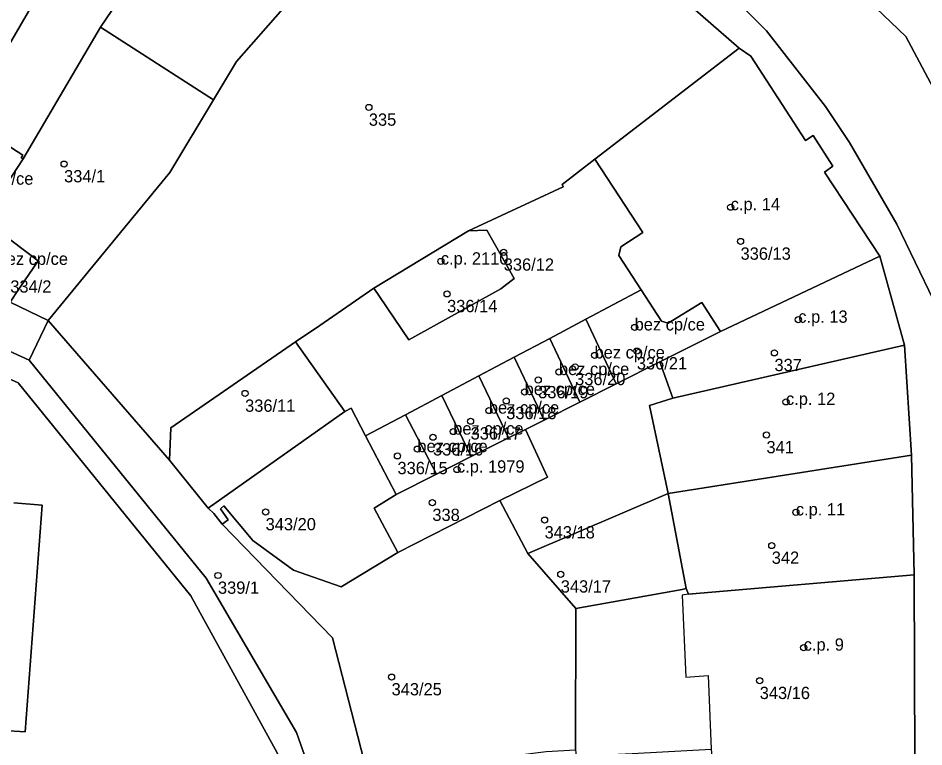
# Model space of a CAD drawing. Extents: x -878211 to -870363, y -1058464 to -1052522.
# Drawn here: x -874670.5 to -874596.8, y -1056123.6 to -1056064.2 of the extents above; entities that cross this region are included whole.
import ezdxf

# ---------------------------------------------------------------- set-up
doc = ezdxf.new("R2010")
doc.units = 0
for name, color, linetype in [('Vrstva 50', 7, 'Continuous'), ('Vrstva 51', 7, 'Continuous'), ('Vrstva 52', 7, 'Continuous')]:
    doc.layers.add(name, color=color, linetype=linetype)

msp = doc.modelspace()

# ---------------------------------------------------------------- linework, layer by layer
at = {"layer": 'Vrstva 50'}
for centre in [(-874642, -1056071.50994), (-874666.8, -1056076.11994), (-874612.55, -1056079.62994), (-874611.75, -1056082.41994), (-874631.02, -1056083.30994), (-874636.14, -1056084.04994), (-874635.63, -1056086.68994), (-874607.05, -1056088.78994), (-874620.37, -1056089.41994), (-874623.63, -1056091.69994), (-874620.19, -1056091.34994), (-874608.99, -1056091.48994), (-874626.53, -1056093.04994), (-874625.21, -1056092.62994), (-874628.22, -1056093.69994), (-874629.32, -1056094.67994), (-874652.07, -1056094.79994), (-874630.82, -1056095.39994), (-874632.23, -1056096.18994), (-874608.05, -1056095.47994), (-874633.72, -1056097.05994), (-874636.78, -1056098.35994), (-874635.13, -1056097.89994), (-874609.64, -1056098.17994), (-874639.67, -1056099.87994), (-874638.05, -1056099.32994), (-874634.83, -1056100.98994), (-874636.83, -1056103.68994), (-874650.4, -1056104.44994), (-874607.25, -1056104.47994), (-874627.7, -1056105.10994), (-874609.21, -1056107.17994), (-874654.28, -1056109.61994), (-874626.38, -1056109.51994), (-874606.61, -1056115.48994), (-874640.15, -1056117.88994), (-874610.19, -1056118.18994)]:
    msp.add_circle(centre, 0.25, dxfattribs=at)
at = {"layer": 'Vrstva 51'}
for points in [[(-874596.88, -1055993.63), (-874604.35, -1056005.1), (-874609.09, -1056012.7), (-874613.45, -1056020.8), (-874616.08, -1056026.22), (-874617.3, -1056028.61), (-874620.26, -1056033.67), (-874624.21, -1056039.74), (-874624.04, -1056043.08), (-874625.3, -1056044.57), (-874626.8, -1056045.55), (-874628.61, -1056046.18), (-874630.23, -1056045.14), (-874631.55, -1056050.56), (-874629.23, -1056051.76), (-874623.6, -1056054.91), (-874613.01, -1056061.91), (-874609.65, -1056065.26), (-874604.84, -1056071.43), (-874602.87, -1056074.37), (-874599.02, -1056081), (-874596.05, -1056087.2)], [(-874572.41, -1056129.1), (-874577.24, -1056122.98), (-874581.96, -1056109.39), (-874586.54, -1056090.87), (-874590.48, -1056080.42), (-874598.29, -1056065.73), (-874606.18, -1056058.17), (-874610.25, -1056053.12), (-874611.9, -1056049.46), (-874612.07, -1056046.08), (-874608.97, -1056041.4), (-874607.11, -1056035.8)], [(-874596.05, -1056087.2), (-874599.02, -1056081), (-874602.87, -1056074.37), (-874604.84, -1056071.43), (-874609.65, -1056065.26), (-874613.01, -1056061.91), (-874623.6, -1056054.91), (-874629.23, -1056051.76), (-874631.55, -1056050.56), (-874632.24, -1056052.41), (-874630.14, -1056053.7), (-874621.42, -1056059), (-874617.32, -1056061.9), (-874611.86, -1056066.68), (-874610.92, -1056067.34), (-874606.46, -1056074.2), (-874605.83, -1056073.79), (-874604.23, -1056076.29), (-874604.92, -1056076.77), (-874600.42, -1056083.61), (-874598.4, -1056090.87), (-874597.84, -1056099.82), (-874597.62, -1056109.57), (-874597.56, -1056124.79)], [(-874526.7, -1056081.48), (-874543.16, -1056078.38), (-874546.82, -1056077.98), (-874548.22, -1056078.42), (-874553.31, -1056077.04), (-874553.48, -1056076.38), (-874556.77, -1056075.6), (-874557.36, -1056075.74), (-874560.1, -1056075.19), (-874572.76, -1056069.74), (-874572.69, -1056069.51), (-874580.68, -1056065.78), (-874586.42, -1056063.34), (-874595.58, -1056060.53), (-874605.95, -1056056.6), (-874606.18, -1056058.17), (-874598.29, -1056065.73), (-874590.48, -1056080.42), (-874586.54, -1056090.87), (-874581.96, -1056109.39), (-874577.24, -1056122.98), (-874572.41, -1056129.1)], [(-874679.26, -1056172.52), (-874669.23, -1056172.08), (-874658.62, -1056166.99), (-874657.81, -1056167.03), (-874655.74, -1056166.89), (-874651.04, -1056160.41), (-874649.34, -1056161.36), (-874647.75, -1056158.63), (-874648.3, -1056158.21), (-874645.44, -1056148.49), (-874644.01, -1056133.39), (-874647.89, -1056122.39), (-874655.23, -1056109.84), (-874669.65, -1056092.09), (-874691.09, -1056082.27)], [(-874693.28, -1056083.81), (-874670.53, -1056093.92), (-874656.5, -1056111.27), (-874649.47, -1056124.07), (-874646.39, -1056132.5), (-874646.59, -1056140.87), (-874647.54, -1056147.52), (-874649.33, -1056153.56), (-874651.13, -1056157.54), (-874655.74, -1056163.9), (-874658.61, -1056166.48), (-874669.43, -1056171.29), (-874679.22, -1056171.74)], [(-874679.22, -1056171.74), (-874669.43, -1056171.29), (-874658.61, -1056166.48), (-874655.74, -1056163.9), (-874651.13, -1056157.54), (-874649.33, -1056153.56), (-874647.54, -1056147.52), (-874646.59, -1056140.87), (-874646.39, -1056132.5), (-874649.47, -1056124.07), (-874656.5, -1056111.27), (-874670.53, -1056093.92), (-874693.28, -1056083.81)], [(-874671.72, -1056122.23), (-874669.98, -1056122.36), (-874668.59, -1056103.9), (-874670.88, -1056103.71)], [(-874670.88, -1056103.71), (-874668.59, -1056103.9), (-874669.98, -1056122.36), (-874671.72, -1056122.23)]]:
    msp.add_lwpolyline(points, dxfattribs=at)
for points in [[(-874685.14, -1056080.54), (-874686.23, -1056077.46), (-874674.53, -1056048.17), (-874674.1, -1056047.27), (-874669.61, -1056037.71), (-874672.36, -1056036.42), (-874673.3, -1056036.04), (-874674.15, -1056037.24), (-874678.6, -1056035.37), (-874685.2, -1056052.83), (-874681.51, -1056054.49), (-874680.06, -1056055.32), (-874682.13, -1056060.72), (-874682.88, -1056062.13), (-874684.96, -1056065.82), (-874691.09, -1056082.27), (-874669.65, -1056092.09), (-874668.09, -1056088.87), (-874671.19, -1056087.36), (-874676.14, -1056084.94), (-874682.79, -1056081.69)], [(-874671.43, -1056066.68), (-874664.22, -1056054.25), (-874658.56, -1056057.14), (-874649.27, -1056042.28), (-874658.21, -1056037.75), (-874666.32, -1056051.17), (-874666.76, -1056051.89), (-874667.28, -1056052.75), (-874673.11, -1056063.74), (-874674.54, -1056066.38)], [(-874649.01, -1056063.49), (-874644, -1056055.96), (-874644.32, -1056055.03), (-874639.69, -1056047.85), (-874640.04, -1056047.65), (-874649.27, -1056042.28), (-874658.56, -1056057.14), (-874658.7, -1056057.41), (-874663.83, -1056064.98), (-874654.65, -1056070.88), (-874652.78, -1056067.76)], [(-874626.18, -1056077.96), (-874626.27, -1056077.78), (-874623.61, -1056075.71), (-874611.86, -1056066.68), (-874617.32, -1056061.9), (-874621.42, -1056059), (-874630.14, -1056053.7), (-874632.24, -1056052.41), (-874634.79, -1056050.84), (-874639.69, -1056047.85), (-874644.32, -1056055.03), (-874644, -1056055.96), (-874649.01, -1056063.49), (-874652.78, -1056067.76), (-874654.65, -1056070.88), (-874658.2, -1056076.81), (-874668.09, -1056088.87), (-874658.22, -1056100.23), (-874658.12, -1056097.59), (-874647.96, -1056090.6), (-874645.98, -1056089.26), (-874643.09, -1056087.26), (-874641.59, -1056086.23), (-874633.9, -1056081.55)], [(-874670.15, -1056075.39), (-874670.29, -1056075.6), (-874670.14, -1056075.7), (-874663.83, -1056064.98), (-874658.7, -1056057.41), (-874658.56, -1056057.14), (-874664.22, -1056054.25), (-874671.43, -1056066.68), (-874674.54, -1056066.38), (-874681.84, -1056079.92), (-874682.79, -1056081.69), (-874676.14, -1056084.94), (-874675.38, -1056083.56), (-874678.43, -1056081.63), (-874673.11, -1056073.49)], [(-874668.09, -1056088.87), (-874658.2, -1056076.81), (-874654.65, -1056070.88), (-874663.83, -1056064.98), (-874670.14, -1056075.7), (-874673.39, -1056080.62), (-874668.92, -1056083.99), (-874670.77, -1056086.74), (-874670.93, -1056086.97), (-874671.19, -1056087.36)], [(-874619.84, -1056086.37), (-874618.17, -1056088.91), (-874617.63, -1056089.07), (-874614.91, -1056087.38), (-874613.37, -1056089.74), (-874600.42, -1056083.61), (-874604.92, -1056076.77), (-874604.23, -1056076.29), (-874605.83, -1056073.79), (-874606.46, -1056074.2), (-874610.92, -1056067.34), (-874611.86, -1056066.68), (-874623.61, -1056075.71), (-874623.09, -1056076.5), (-874619.7, -1056081.69), (-874621.5, -1056082.86), (-874621.65, -1056083.56)], [(-874673.39, -1056080.62), (-874670.14, -1056075.7), (-874670.29, -1056075.6), (-874670.15, -1056075.39), (-874673.11, -1056073.49), (-874678.43, -1056081.63), (-874675.38, -1056083.56)], [(-874643.45, -1056096), (-874642.27, -1056098.25), (-874639.02, -1056096.53), (-874636.05, -1056094.95), (-874633.04, -1056093.36), (-874630.16, -1056091.83), (-874627.28, -1056090.31), (-874624.35, -1056088.76), (-874619.84, -1056086.37), (-874621.65, -1056083.56), (-874621.5, -1056082.86), (-874619.7, -1056081.69), (-874623.09, -1056076.5), (-874623.61, -1056075.71), (-874626.27, -1056077.78), (-874626.18, -1056077.96), (-874633.9, -1056081.55), (-874632.4, -1056081.5), (-874630.16, -1056085.43), (-874631.27, -1056086.27), (-874638.75, -1056090.42), (-874641.14, -1056086.89), (-874641.59, -1056086.23), (-874643.09, -1056087.26), (-874645.98, -1056089.26), (-874647.96, -1056090.6), (-874643.95, -1056096.27)], [(-874676.14, -1056084.94), (-874671.19, -1056087.36), (-874670.93, -1056086.97), (-874670.77, -1056086.74), (-874668.92, -1056083.99), (-874673.39, -1056080.62), (-874675.38, -1056083.56)], [(-874633.9, -1056081.55), (-874641.59, -1056086.23), (-874641.14, -1056086.89), (-874638.75, -1056090.42), (-874631.27, -1056086.27), (-874630.16, -1056085.43), (-874632.4, -1056081.5)], [(-874600.42, -1056083.61), (-874613.37, -1056089.74), (-874618.33, -1056092.23), (-874617.27, -1056095.19), (-874598.4, -1056090.87)], [(-874618.33, -1056092.23), (-874613.37, -1056089.74), (-874614.91, -1056087.38), (-874617.63, -1056089.07), (-874618.17, -1056088.91), (-874619.84, -1056086.37), (-874624.35, -1056088.76), (-874621.88, -1056094.02)], [(-874653.95, -1056105.43), (-874654.62, -1056104.57), (-874655.08, -1056104.14), (-874658.22, -1056100.23), (-874668.09, -1056088.87), (-874669.65, -1056092.09), (-874655.23, -1056109.84), (-874647.89, -1056122.39), (-874644.01, -1056133.39), (-874645.44, -1056148.49), (-874648.3, -1056158.21), (-874647.75, -1056158.63), (-874649.34, -1056161.36), (-874651.04, -1056160.41), (-874655.74, -1056166.89), (-874647.99, -1056168.05), (-874642.62, -1056152.79), (-874640.68, -1056143.81), (-874640.55, -1056131.83), (-874644.97, -1056114.7)], [(-874627.28, -1056090.31), (-874624.82, -1056095.5), (-874621.88, -1056094.02), (-874624.35, -1056088.76)], [(-874655.08, -1056104.14), (-874643.95, -1056096.27), (-874647.96, -1056090.6), (-874658.12, -1056097.59), (-874658.22, -1056100.23)], [(-874630.16, -1056091.83), (-874627.73, -1056096.96), (-874624.82, -1056095.5), (-874627.28, -1056090.31)], [(-874617.64, -1056102.94), (-874597.84, -1056099.82), (-874598.4, -1056090.87), (-874617.27, -1056095.19), (-874619.16, -1056095.77)], [(-874627.73, -1056096.96), (-874630.16, -1056091.83), (-874633.04, -1056093.36), (-874630.63, -1056098.42), (-874629.26, -1056097.73)], [(-874627.73, -1056096.96), (-874629.26, -1056097.73), (-874627.47, -1056101.61), (-874631.33, -1056103.52), (-874629.06, -1056107.82), (-874617.64, -1056102.94), (-874619.16, -1056095.77), (-874617.27, -1056095.19), (-874618.33, -1056092.23), (-874621.88, -1056094.02), (-874624.82, -1056095.5)], [(-874636.05, -1056094.95), (-874633.67, -1056099.94), (-874630.63, -1056098.42), (-874633.04, -1056093.36)], [(-874639.02, -1056096.53), (-874636.49, -1056101.36), (-874633.67, -1056099.94), (-874636.05, -1056094.95)], [(-874655.08, -1056104.14), (-874654.62, -1056104.57), (-874653.95, -1056105.43), (-874653.44, -1056105.09), (-874654.06, -1056104.2), (-874653.81, -1056103.96), (-874651.44, -1056106.78), (-874648.12, -1056109.19), (-874644.25, -1056110.53), (-874639.63, -1056107.75), (-874641.56, -1056104.15), (-874639.79, -1056103.02), (-874642.27, -1056098.25), (-874643.45, -1056096), (-874643.95, -1056096.27)], [(-874639.79, -1056103.02), (-874636.49, -1056101.36), (-874639.02, -1056096.53), (-874642.27, -1056098.25)], [(-874639.63, -1056107.75), (-874631.33, -1056103.52), (-874627.47, -1056101.61), (-874629.26, -1056097.73), (-874630.63, -1056098.42), (-874633.67, -1056099.94), (-874636.49, -1056101.36), (-874639.79, -1056103.02), (-874641.56, -1056104.15)], [(-874597.62, -1056109.57), (-874597.84, -1056099.82), (-874617.64, -1056102.94), (-874616.17, -1056110.69), (-874615.98, -1056111.15)], [(-874617.64, -1056102.94), (-874629.06, -1056107.82), (-874625.16, -1056112.32), (-874616.5, -1056110.76), (-874616.17, -1056110.69)], [(-874653.81, -1056103.96), (-874654.06, -1056104.2), (-874653.44, -1056105.09), (-874653.95, -1056105.43), (-874644.97, -1056114.7), (-874640.55, -1056131.83), (-874640.68, -1056143.81), (-874636.94, -1056143.49), (-874635.87, -1056132.53), (-874635.09, -1056124.89), (-874627.58, -1056123.95), (-874625.19, -1056123.82), (-874625.16, -1056112.32), (-874629.06, -1056107.82), (-874631.33, -1056103.52), (-874639.63, -1056107.75), (-874644.25, -1056110.53), (-874648.12, -1056109.19), (-874651.44, -1056106.78)], [(-874616.5, -1056110.76), (-874625.16, -1056112.32), (-874625.19, -1056123.82), (-874625.14, -1056124.32), (-874620.56, -1056124.1), (-874614.14, -1056123.76), (-874614.08, -1056124.35), (-874597.56, -1056124.79), (-874597.62, -1056109.57), (-874615.98, -1056111.15), (-874616.17, -1056110.69)]]:
    msp.add_lwpolyline(points, close=True, dxfattribs=at)
at = {"layer": 'Vrstva 52'}
for points in [[(-874623.61, -1056075.71), (-874623.09, -1056076.5), (-874619.7, -1056081.69), (-874621.5, -1056082.86), (-874621.65, -1056083.56), (-874619.84, -1056086.37), (-874618.17, -1056088.91), (-874617.63, -1056089.07), (-874614.91, -1056087.38), (-874613.37, -1056089.74), (-874600.42, -1056083.61), (-874604.92, -1056076.77), (-874604.23, -1056076.29), (-874605.83, -1056073.79), (-874606.46, -1056074.2), (-874610.92, -1056067.34), (-874611.86, -1056066.68)], [(-874670.14, -1056075.7), (-874670.29, -1056075.6), (-874670.15, -1056075.39), (-874673.11, -1056073.49), (-874678.43, -1056081.63), (-874675.38, -1056083.56), (-874673.39, -1056080.62)], [(-874670.93, -1056086.97), (-874670.77, -1056086.74), (-874668.92, -1056083.99), (-874673.39, -1056080.62), (-874675.38, -1056083.56), (-874676.14, -1056084.94), (-874671.19, -1056087.36)], [(-874641.59, -1056086.23), (-874641.14, -1056086.89), (-874638.75, -1056090.42), (-874631.27, -1056086.27), (-874630.16, -1056085.43), (-874632.4, -1056081.5), (-874633.9, -1056081.55)], [(-874600.42, -1056083.61), (-874613.37, -1056089.74), (-874618.33, -1056092.23), (-874617.27, -1056095.19), (-874598.4, -1056090.87)], [(-874619.84, -1056086.37), (-874624.35, -1056088.76), (-874621.88, -1056094.02), (-874618.33, -1056092.23), (-874613.37, -1056089.74), (-874614.91, -1056087.38), (-874617.63, -1056089.07), (-874618.17, -1056088.91)], [(-874624.35, -1056088.76), (-874627.28, -1056090.31), (-874624.82, -1056095.5), (-874621.88, -1056094.02)], [(-874627.28, -1056090.31), (-874630.16, -1056091.83), (-874627.73, -1056096.96), (-874624.82, -1056095.5)], [(-874619.16, -1056095.77), (-874617.64, -1056102.94), (-874597.84, -1056099.82), (-874598.4, -1056090.87), (-874617.27, -1056095.19)], [(-874630.16, -1056091.83), (-874633.04, -1056093.36), (-874630.63, -1056098.42), (-874629.26, -1056097.73), (-874627.73, -1056096.96)], [(-874633.04, -1056093.36), (-874636.05, -1056094.95), (-874633.67, -1056099.94), (-874630.63, -1056098.42)], [(-874636.05, -1056094.95), (-874639.02, -1056096.53), (-874636.49, -1056101.36), (-874633.67, -1056099.94)], [(-874642.27, -1056098.25), (-874639.79, -1056103.02), (-874636.49, -1056101.36), (-874639.02, -1056096.53)], [(-874633.67, -1056099.94), (-874636.49, -1056101.36), (-874639.79, -1056103.02), (-874641.56, -1056104.15), (-874639.63, -1056107.75), (-874631.33, -1056103.52), (-874627.47, -1056101.61), (-874629.26, -1056097.73), (-874630.63, -1056098.42)], [(-874617.64, -1056102.94), (-874616.17, -1056110.69), (-874615.98, -1056111.15), (-874597.62, -1056109.57), (-874597.84, -1056099.82)], [(-874615.98, -1056111.15), (-874616.51, -1056111.22), (-874616.21, -1056117.89), (-874614.38, -1056117.77), (-874614.14, -1056123.76), (-874614.08, -1056124.35), (-874597.56, -1056124.79), (-874597.62, -1056109.57)]]:
    msp.add_lwpolyline(points, close=True, dxfattribs=at)

# ---------------------------------------------------------------- texts
at = {"layer": 'Vrstva 50'}
for s, p in [('335', (-874642, -1056072.999)), ('bez cp/ce', (-874675.02, -1056077.8)), ('334/1', (-874666.8, -1056077.609)), ('c.p. 14', (-874612.55, -1056079.879)), ('bez cp/ce', (-874672.21, -1056084.33)), ('c.p. 2110', (-874636.14, -1056084.3)), ('336/13', (-874611.75, -1056083.909)), ('336/12', (-874631.02, -1056084.799)), ('334/2', (-874671.18, -1056086.589)), ('336/14', (-874635.63, -1056088.179)), ('c.p. 13', (-874607.05, -1056089.04)), ('bez cp/ce', (-874620.37, -1056089.669)), ('bez cp/ce', (-874623.63, -1056091.95)), ('bez cp/ce', (-874626.53, -1056093.3)), ('336/21', (-874620.19, -1056092.839)), ('337', (-874608.99, -1056092.979)), ('336/20', (-874625.21, -1056094.119)), ('bez cp/ce', (-874629.32, -1056094.929)), ('336/19', (-874628.22, -1056095.189)), ('c.p. 12', (-874608.05, -1056095.73)), ('336/11', (-874652.07, -1056096.289)), ('bez cp/ce', (-874632.23, -1056096.44)), ('336/18', (-874630.82, -1056096.889)), ('bez cp/ce', (-874635.13, -1056098.149)), ('336/17', (-874633.72, -1056098.549)), ('bez cp/ce', (-874638.05, -1056099.58)), ('336/16', (-874636.78, -1056099.849)), ('341', (-874609.64, -1056099.669)), ('336/15', (-874639.67, -1056101.369)), ('c.p. 1979', (-874634.83, -1056101.24)), ('c.p. 11', (-874607.25, -1056104.73)), ('338', (-874636.83, -1056105.179)), ('343/20', (-874650.4, -1056105.939)), ('343/18', (-874627.7, -1056106.599)), ('342', (-874609.21, -1056108.669)), ('339/1', (-874654.28, -1056111.109)), ('343/17', (-874626.38, -1056111.009)), ('c.p. 9', (-874606.61, -1056115.74)), ('343/25', (-874640.15, -1056119.379)), ('343/16', (-874610.19, -1056119.679))]:
    msp.add_text(s, height=0.999996, dxfattribs=at).set_placement(p)

doc.saveas('drawing.dxf')
